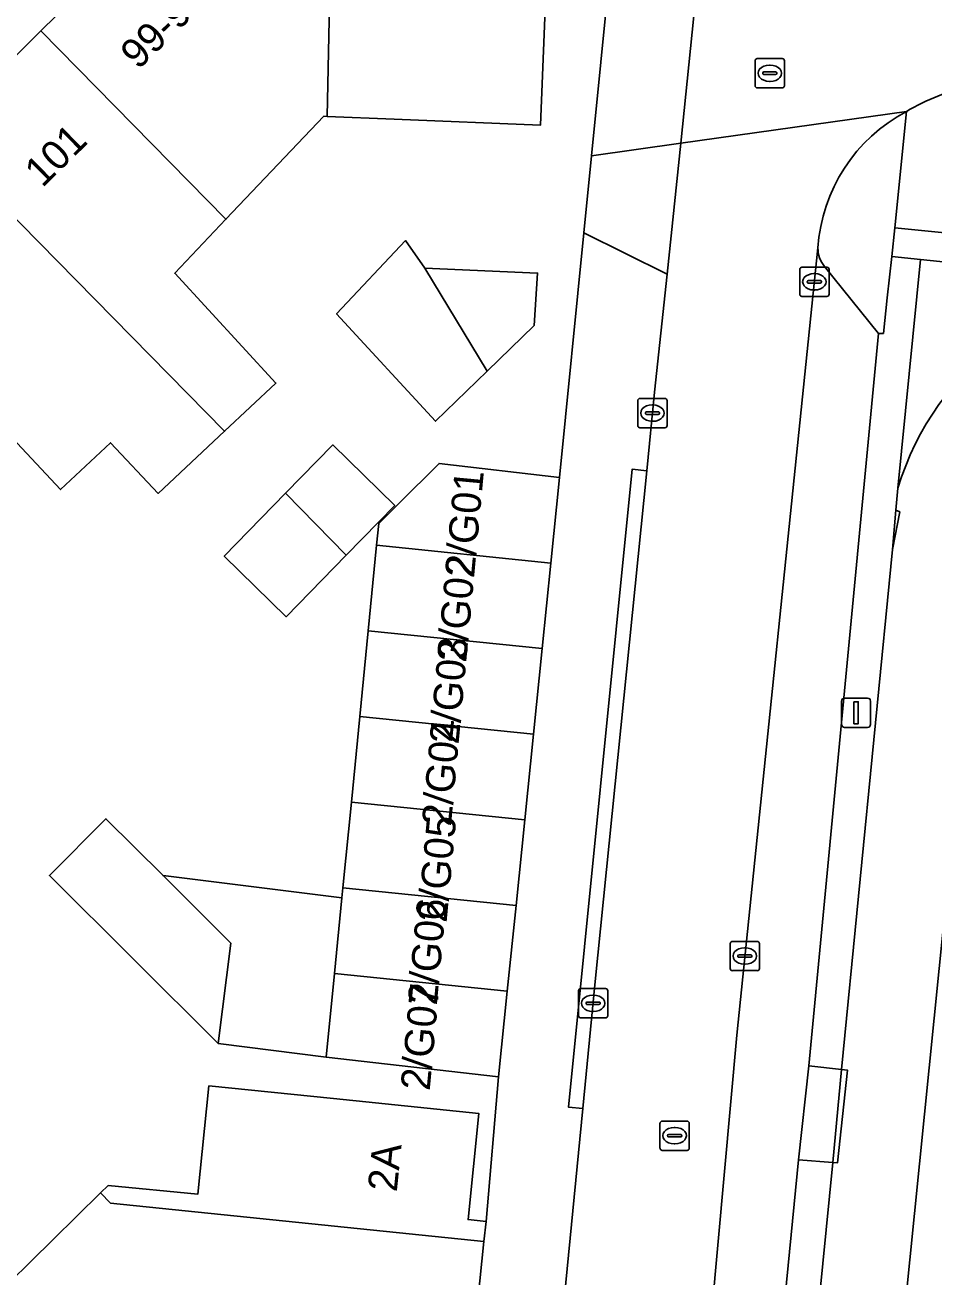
# Model space of a CAD drawing. Extents: x 160856 to 161310, y 384024 to 384878.
# Drawn here: x 161100.91 to 161131.97, y 384640.66 to 384683.44 of the extents above; entities that cross this region are included whole.
import ezdxf

# ---------------------------------------------------------------- set-up
doc = ezdxf.new("R2010")
doc.units = 0
for name, color, linetype in [('IMGEO_Erf', 7, 'Continuous'), ('IMGEO_Groenvoorziening', 7, 'Continuous'), ('IMGEO_Haag', 7, 'Continuous'), ('IMGEO_Hek', 7, 'Continuous'), ('IMGEO_Kolk', 7, 'Continuous'), ('IMGEO_Lichtmast', 7, 'Continuous'), ('IMGEO_Pand', 7, 'Continuous'), ('IMGEO_Pand_nummerreeks', 7, 'Continuous'), ('IMGEO_Parkeervlak_open', 7, 'Continuous'), ('IMGEO_Rijbaan_lokaal_open', 7, 'Continuous'), ('IMGEO_Rioolput', 7, 'Continuous'), ('IMGEO_Voetpad_gesloten', 7, 'Continuous'), ('IMGEO_Voetpad_open', 7, 'Continuous')]:
    doc.layers.add(name, color=color, linetype=linetype)

msp = doc.modelspace()

# ---------------------------------------------------------------- linework, layer by layer
at = {"layer": 'IMGEO_Erf'}
for points in [[(161099.614, 384639.723), (161101.873, 384641.942), (161103.487, 384643.528), (161103.745, 384643.781), (161106.81, 384643.484), (161107.19, 384647.189), (161111.448, 384646.753), (161116.421, 384646.243), (161116.049, 384642.621), (161116.664, 384642.558), (161117.092, 384647.502), (161111.201, 384648.174), (161107.504, 384648.641), (161101.743, 384654.382), (161103.673, 384656.318), (161105.626, 384654.372), (161111.737, 384653.613), (161111.771, 384653.956), (161112.06, 384656.882), (161112.348, 384659.808), (161112.637, 384662.735), (161112.925, 384665.661), (161112.999, 384666.411), (161113.226, 384666.634), (161113.674, 384667.074), (161115.058, 384668.457), (161119.178, 384667.98), (161120.008, 384676.344), (161120.269, 384678.968), (161121.235, 384688.699)], [(161118.882, 384688.805), (161118.519, 384680.014), (161113.524, 384680.221), (161111.238, 384680.315), (161111.12, 384680.32), (161107.775, 384676.801), (161106.023, 384674.959), (161109.481, 384671.203), (161107.726, 384669.559), (161105.456, 384667.432), (161103.83, 384669.167), (161102.12, 384667.565), (161100.137, 384669.681)]]:
    msp.add_lwpolyline(points, dxfattribs=at)
for points in [[(161111.554, 384673.571), (161113.905, 384676.071), (161114.573, 384675.131), (161118.422, 384674.964), (161118.306, 384673.177), (161116.702, 384671.616), (161114.936, 384669.898)], [(161107.714, 384665.289), (161109.812, 384667.438), (161111.425, 384669.092), (161113.545, 384667.023), (161111.888, 384665.326), (161109.834, 384663.22)]]:
    msp.add_lwpolyline(points, close=True, dxfattribs=at)
at = {"layer": 'IMGEO_Groenvoorziening'}
for points in [[(161140.235, 384674.533), (161131.507, 384675.427), (161130.738, 384667.615)], [(161133.486, 384664.435), (161130.975, 384639.545), (161130.81, 384637.903), (161130.359, 384633.395)]]:
    msp.add_lwpolyline(points, dxfattribs=at)
msp.add_arc((161140.055, 384664.802), 9.732, 88.9409, 163.2013, dxfattribs=at)
at = {"layer": 'IMGEO_Haag'}
msp.add_lwpolyline([(161140.235, 384674.533), (161131.507, 384675.427), (161130.738, 384667.615)], dxfattribs=at)
msp.add_arc((161140.055, 384664.802), 9.732, 88.9409, 163.2013, dxfattribs=at)
at = {"layer": 'IMGEO_Hek'}
for points in [[(161140.235, 384674.533), (161131.507, 384675.427), (161130.738, 384667.615)], [(161130.738, 384667.615), (161130.664, 384666.861), (161130.806, 384666.807)], [(161130.806, 384666.807), (161130.559, 384665.519)], [(161128.81, 384647.744), (161130.559, 384665.519)], [(161128.516, 384644.573), (161128.679, 384644.561), (161129.017, 384647.723), (161128.81, 384647.744)], [(161127.369, 384632.954), (161128.516, 384644.573)]]:
    msp.add_lwpolyline(points, dxfattribs=at)
at = {"layer": 'IMGEO_Kolk'}
for p, q in [((161127.383, 384674.239), (161127.383, 384675.091)), ((161127.458, 384675.165), (161128.31, 384675.165)), ((161128.384, 384675.091), (161128.384, 384674.239)), ((161127.642, 384674.659), (161127.642, 384674.671)), ((161128.08, 384674.622), (161127.682, 384674.622)), ((161127.685, 384674.708), (161128.083, 384674.708)), ((161127.871, 384674.945), (161127.896, 384674.945)), ((161128.126, 384674.671), (161128.126, 384674.659)), ((161128.31, 384674.165), (161127.458, 384674.165)), ((161127.894, 384674.385), (161127.869, 384674.385)), ((161121.924, 384670.678), (161122.776, 384670.678)), ((161121.849, 384669.752), (161121.849, 384670.604)), ((161122.337, 384670.458), (161122.362, 384670.458)), ((161122.85, 384670.604), (161122.85, 384669.752)), ((161122.108, 384670.172), (161122.108, 384670.184)), ((161122.546, 384670.135), (161122.148, 384670.135)), ((161122.151, 384670.221), (161122.549, 384670.221)), ((161122.36, 384669.898), (161122.335, 384669.898)), ((161122.592, 384670.184), (161122.592, 384670.172)), ((161122.776, 384669.678), (161121.924, 384669.678)), ((161125.006, 384651.199), (161125.006, 384652.051)), ((161125.081, 384652.125), (161125.933, 384652.125)), ((161125.494, 384651.905), (161125.519, 384651.905)), ((161126.007, 384652.051), (161126.007, 384651.199)), ((161125.265, 384651.619), (161125.265, 384651.631)), ((161125.703, 384651.582), (161125.305, 384651.582)), ((161125.308, 384651.668), (161125.706, 384651.668)), ((161125.749, 384651.631), (161125.749, 384651.619)), ((161125.933, 384651.125), (161125.081, 384651.125)), ((161125.517, 384651.345), (161125.492, 384651.345)), ((161119.822, 384649.584), (161119.822, 384650.436)), ((161119.897, 384650.51), (161120.749, 384650.51)), ((161120.31, 384650.29), (161120.335, 384650.29)), ((161120.823, 384650.436), (161120.823, 384649.584)), ((161120.081, 384650.004), (161120.081, 384650.016)), ((161120.519, 384649.967), (161120.121, 384649.967)), ((161120.124, 384650.053), (161120.522, 384650.053)), ((161120.333, 384649.73), (161120.308, 384649.73)), ((161120.565, 384650.016), (161120.565, 384650.004)), ((161120.749, 384649.51), (161119.897, 384649.51))]:
    msp.add_line(p, q, dxfattribs=at)
for points in [[(161127.383, 384674.239), (161127.383, 384675.091)], [(161127.458, 384675.165), (161128.31, 384675.165)], [(161128.384, 384675.091), (161128.384, 384674.239)], [(161128.31, 384674.165), (161127.458, 384674.165)], [(161121.924, 384670.678), (161122.776, 384670.678)], [(161121.849, 384669.752), (161121.849, 384670.604)], [(161122.85, 384670.604), (161122.85, 384669.752)], [(161122.776, 384669.678), (161121.924, 384669.678)], [(161125.006, 384651.199), (161125.006, 384652.051)], [(161125.081, 384652.125), (161125.933, 384652.125)], [(161126.007, 384652.051), (161126.007, 384651.199)], [(161125.933, 384651.125), (161125.081, 384651.125)], [(161119.822, 384649.584), (161119.822, 384650.436)], [(161119.897, 384650.51), (161120.749, 384650.51)], [(161120.823, 384650.436), (161120.823, 384649.584)], [(161120.749, 384649.51), (161119.897, 384649.51)]]:
    msp.add_lwpolyline(points, dxfattribs=at)
for centre, radius, start, end in [((161127.46, 384675.089), 0.0765, 91.552, 178.448), ((161127.46, 384675.089), 0.0765, 91.552, 178.448), ((161128.308, 384675.089), 0.0765, 1.552, 88.448), ((161128.308, 384675.089), 0.0765, 1.552, 88.448), ((161127.682, 384674.668), 0.0403, 85.8775, 175.7526), ((161127.679, 384674.658), 0.0366, 178.938, 274.7102), ((161128.083, 384674.665), 0.043, 264.8664, 352.4533), ((161128.087, 384674.67), 0.0386, 1.7309, 96.639), ((161127.46, 384674.241), 0.0765, 181.552, 268.448), ((161127.46, 384674.241), 0.0765, 181.552, 268.448), ((161128.308, 384674.241), 0.0765, 271.552, 358.448), ((161128.308, 384674.241), 0.0765, 271.552, 358.448), ((161121.926, 384670.602), 0.0765, 91.552, 178.448), ((161121.926, 384670.602), 0.0765, 91.552, 178.448), ((161122.774, 384670.602), 0.0765, 1.552, 88.448), ((161122.774, 384670.602), 0.0765, 1.552, 88.448), ((161122.148, 384670.181), 0.0403, 85.8775, 175.7526), ((161122.145, 384670.171), 0.0366, 178.938, 274.7102), ((161122.549, 384670.178), 0.043, 264.8664, 352.4533), ((161122.553, 384670.183), 0.0386, 1.7309, 96.639), ((161121.926, 384669.754), 0.0765, 181.552, 268.448), ((161121.926, 384669.754), 0.0765, 181.552, 268.448), ((161122.774, 384669.754), 0.0765, 271.552, 358.448), ((161122.774, 384669.754), 0.0765, 271.552, 358.448), ((161125.083, 384652.049), 0.0765, 91.552, 178.448), ((161125.083, 384652.049), 0.0765, 91.552, 178.448), ((161125.931, 384652.049), 0.0765, 1.552, 88.448), ((161125.931, 384652.049), 0.0765, 1.552, 88.448), ((161125.305, 384651.628), 0.0403, 85.8775, 175.7526), ((161125.302, 384651.618), 0.0366, 178.938, 274.7102), ((161125.706, 384651.625), 0.043, 264.8664, 352.4533), ((161125.71, 384651.63), 0.0386, 1.7309, 96.639), ((161125.083, 384651.201), 0.0765, 181.552, 268.448), ((161125.083, 384651.201), 0.0765, 181.552, 268.448), ((161125.931, 384651.201), 0.0765, 271.552, 358.448), ((161125.931, 384651.201), 0.0765, 271.552, 358.448), ((161119.899, 384650.434), 0.0765, 91.552, 178.448), ((161119.899, 384650.434), 0.0765, 91.552, 178.448), ((161120.747, 384650.434), 0.0765, 1.552, 88.448), ((161120.747, 384650.434), 0.0765, 1.552, 88.448), ((161120.121, 384650.013), 0.0403, 85.8775, 175.7526), ((161120.118, 384650.003), 0.0366, 178.938, 274.7102), ((161120.522, 384650.01), 0.043, 264.8664, 352.4533), ((161120.526, 384650.015), 0.0386, 1.7309, 96.639), ((161119.899, 384649.586), 0.0765, 181.552, 268.448), ((161119.899, 384649.586), 0.0765, 181.552, 268.448), ((161120.747, 384649.586), 0.0765, 271.552, 358.448), ((161120.747, 384649.586), 0.0765, 271.552, 358.448)]:
    msp.add_arc(centre, radius, start, end, dxfattribs=at)
for centre, major_axis, ratio, start_param, end_param in [((161127.87, 384674.665), (-0.387, 0.002), 0.722429, 4.712389, 7.853982), ((161127.895, 384674.665), (-0.39, 0.002), 0.717154, 1.570796, 4.712389), ((161122.336, 384670.178), (-0.387, 0.002), 0.722429, 4.712389, 7.853982), ((161122.361, 384670.178), (-0.39, 0.002), 0.717154, 1.570796, 4.712389), ((161125.493, 384651.625), (-0.387, 0.002), 0.722429, 4.712389, 7.853982), ((161125.518, 384651.625), (-0.39, 0.002), 0.717154, 1.570796, 4.712389), ((161120.309, 384650.01), (-0.387, 0.002), 0.722429, 4.712389, 7.853982), ((161120.334, 384650.01), (-0.39, 0.002), 0.717154, 1.570796, 4.712389)]:
    msp.add_ellipse(centre, major_axis=major_axis, ratio=ratio, start_param=start_param, end_param=end_param, dxfattribs=at)
at = {"layer": 'IMGEO_Lichtmast'}
for p, q in [((161128.914, 384660.438), (161129.704, 384660.438)), ((161129.704, 384660.438), (161128.914, 384660.438)), ((161128.814, 384659.538), (161128.814, 384660.338)), ((161128.814, 384660.338), (161128.814, 384659.538)), ((161129.804, 384660.338), (161129.804, 384659.538)), ((161129.804, 384659.538), (161129.804, 384660.338)), ((161129.704, 384659.438), (161128.914, 384659.438)), ((161128.914, 384659.438), (161129.704, 384659.438))]:
    msp.add_line(p, q, dxfattribs=at)
msp.add_lwpolyline([(161129.234, 384660.313), (161129.384, 384660.313), (161129.384, 384659.563), (161129.234, 384659.563), (161129.234, 384660.313)], dxfattribs=at)
for centre, start, end in [((161128.914, 384660.338), 90, 180), ((161128.914, 384660.338), 90, 180), ((161129.704, 384660.338), 0, 90), ((161129.704, 384660.338), 360, 90), ((161128.914, 384659.538), 180, 270), ((161128.914, 384659.538), 180, 270), ((161129.704, 384659.538), 270, 0), ((161129.704, 384659.538), 270, 0)]:
    msp.add_arc(centre, 0.1, start, end, dxfattribs=at)
at = {"layer": 'IMGEO_Pand'}
for points in [[(161101.449, 384683.236), (161107.775, 384676.801), (161111.12, 384680.32), (161111.238, 384680.315), (161111.412, 384689.129), (161107.617, 384689.293)], [(161111.412, 384689.129), (161111.238, 384680.315), (161113.524, 384680.221), (161118.519, 384680.014), (161118.882, 384688.805)], [(161101.449, 384683.236), (161099.704, 384681.523), (161099.696, 384680.686), (161098.216, 384679.233), (161107.726, 384669.559), (161109.481, 384671.203), (161106.023, 384674.959), (161107.775, 384676.801)], [(161098.216, 384679.233), (161096.345, 384677.396), (161095.5, 384677.404), (161093.732, 384675.668), (161097.234, 384672.099), (161099.868, 384669.416), (161100.137, 384669.681), (161102.12, 384667.565), (161103.83, 384669.167), (161105.456, 384667.432), (161107.726, 384669.559)], [(161114.573, 384675.131), (161113.905, 384676.071), (161111.554, 384673.571), (161114.936, 384669.898), (161116.702, 384671.616)], [(161118.422, 384674.964), (161114.573, 384675.131), (161116.702, 384671.616), (161118.306, 384673.177)], [(161109.812, 384667.438), (161111.888, 384665.326), (161113.545, 384667.023), (161111.425, 384669.092)], [(161118.88, 384665.055), (161119.178, 384667.98), (161115.058, 384668.457), (161113.674, 384667.074), (161113.226, 384666.634), (161112.999, 384666.411), (161112.925, 384665.661)], [(161111.888, 384665.326), (161109.812, 384667.438), (161107.714, 384665.289), (161109.834, 384663.22)], [(161112.637, 384662.735), (161118.582, 384662.129), (161118.88, 384665.055), (161112.925, 384665.661)], [(161112.637, 384662.735), (161112.348, 384659.808), (161118.284, 384659.204), (161118.582, 384662.129)], [(161112.06, 384656.882), (161117.986, 384656.278), (161118.284, 384659.204), (161112.348, 384659.808)], [(161117.688, 384653.353), (161117.986, 384656.278), (161112.06, 384656.882), (161111.771, 384653.956)], [(161105.626, 384654.372), (161103.673, 384656.318), (161101.743, 384654.382), (161107.504, 384648.641), (161107.937, 384652.069)], [(161111.737, 384653.613), (161105.626, 384654.372), (161107.937, 384652.069), (161107.504, 384648.641), (161111.201, 384648.174), (161111.482, 384651.029)], [(161117.688, 384653.353), (161111.771, 384653.956), (161111.737, 384653.613), (161111.482, 384651.029), (161117.39, 384650.427)], [(161111.482, 384651.029), (161111.201, 384648.174), (161117.092, 384647.502), (161117.39, 384650.427)], [(161116.593, 384641.867), (161116.664, 384642.558), (161116.049, 384642.621), (161116.421, 384646.243), (161111.448, 384646.753), (161107.19, 384647.189), (161106.81, 384643.484), (161103.745, 384643.781), (161103.487, 384643.528), (161103.83, 384643.176)], [(161116.593, 384641.867), (161103.83, 384643.176), (161103.487, 384643.528), (161101.873, 384641.942), (161099.614, 384639.723), (161099.122, 384639.241), (161103.042, 384635.508), (161115.812, 384634.245)]]:
    msp.add_lwpolyline(points, close=True, dxfattribs=at)
at = {"layer": 'IMGEO_Parkeervlak_open'}
for points in [[(161116.568, 384612.776), (161116.766, 384614.158), (161118.517, 384631.497), (161119.973, 384646.411), (161119.476, 384646.463), (161121.656, 384668.26), (161122.153, 384668.208), (161122.423, 384670.894), (161122.849, 384674.923), (161120.008, 384676.344), (161119.178, 384667.98), (161118.88, 384665.055), (161118.582, 384662.129), (161118.284, 384659.204), (161117.986, 384656.278), (161117.688, 384653.353), (161117.39, 384650.427), (161117.092, 384647.502), (161116.664, 384642.558), (161116.593, 384641.867), (161115.812, 384634.245), (161114.502, 384621.465), (161113.875, 384615.344), (161112.379, 384606.904)], [(161123.045, 384621.254), (161124.649, 384622.382), (161125.238, 384622.874), (161125.308, 384623.924), (161127.346, 384644.666), (161127.694, 384647.874), (161130.08, 384672.895), (161128.235, 384675.184), (161128.182, 384675.252), (161128.136, 384675.325), (161128.096, 384675.402), (161128.063, 384675.481), (161128.037, 384675.564), (161128.019, 384675.649), (161128.008, 384675.734), (161128.005, 384675.821), (161125.239, 384648.923), (161122.667, 384620.591)]]:
    msp.add_lwpolyline(points, dxfattribs=at)
at = {"layer": 'IMGEO_Rijbaan_lokaal_open'}
for points in [[(161124.153, 384687.559), (161123.323, 384679.407), (161131.032, 384680.485)], [(161131.032, 384680.485), (161123.323, 384679.407), (161122.849, 384674.923), (161122.423, 384670.894), (161122.153, 384668.208), (161120.386, 384650.646), (161119.973, 384646.411), (161118.517, 384631.497), (161116.766, 384614.158), (161116.568, 384612.776), (161115.873, 384609.439), (161114.883, 384606.177), (161113.605, 384603.016), (161112.129, 384599.985), (161111.529, 384598.935), (161096.821, 384572.592), (161089.873, 384560.302), (161086.931, 384555.099)], [(161119.849, 384597.258), (161120.522, 384601.554), (161122.667, 384620.591), (161125.239, 384648.923), (161128.005, 384675.821)]]:
    msp.add_lwpolyline(points, dxfattribs=at)
for centre, radius, start, end in [((161134.532, 384674.707), 6.756, 101.0076, 121.2028), ((161133.668, 384675.46), 5.674, 117.6798, 176.3519)]:
    msp.add_arc(centre, radius, start, end, dxfattribs=at)
at = {"layer": 'IMGEO_Rioolput'}
for p, q in [((161125.934, 384682.292), (161126.786, 384682.292)), ((161125.859, 384681.366), (161125.859, 384682.218)), ((161126.161, 384681.835), (161126.559, 384681.835)), ((161126.347, 384682.072), (161126.372, 384682.072)), ((161126.86, 384682.218), (161126.86, 384681.366)), ((161126.118, 384681.786), (161126.118, 384681.798)), ((161126.556, 384681.749), (161126.158, 384681.749)), ((161126.37, 384681.512), (161126.345, 384681.512)), ((161126.602, 384681.798), (161126.602, 384681.786)), ((161126.786, 384681.292), (161125.934, 384681.292)), ((161122.608, 384645.059), (161122.608, 384645.911)), ((161122.683, 384645.985), (161123.535, 384645.985)), ((161123.609, 384645.911), (161123.609, 384645.059)), ((161122.867, 384645.479), (161122.867, 384645.491)), ((161123.305, 384645.442), (161122.907, 384645.442)), ((161122.91, 384645.528), (161123.308, 384645.528)), ((161123.096, 384645.765), (161123.121, 384645.765)), ((161123.351, 384645.491), (161123.351, 384645.479)), ((161123.119, 384645.205), (161123.094, 384645.205)), ((161123.535, 384644.985), (161122.683, 384644.985))]:
    msp.add_line(p, q, dxfattribs=at)
for points in [[(161125.934, 384682.292), (161126.786, 384682.292)], [(161125.859, 384681.366), (161125.859, 384682.218)], [(161126.86, 384682.218), (161126.86, 384681.366)], [(161126.786, 384681.292), (161125.934, 384681.292)], [(161122.608, 384645.059), (161122.608, 384645.911)], [(161122.683, 384645.985), (161123.535, 384645.985)], [(161123.609, 384645.911), (161123.609, 384645.059)], [(161123.535, 384644.985), (161122.683, 384644.985)]]:
    msp.add_lwpolyline(points, dxfattribs=at)
for centre, radius, start, end in [((161125.936, 384682.216), 0.0765, 91.552, 178.448), ((161125.936, 384682.216), 0.0765, 91.552, 178.448), ((161126.784, 384682.216), 0.0765, 1.552, 88.448), ((161126.784, 384682.216), 0.0765, 1.552, 88.448), ((161126.158, 384681.795), 0.0403, 85.8775, 175.7526), ((161126.563, 384681.797), 0.0386, 1.7309, 96.639), ((161126.155, 384681.785), 0.0366, 178.938, 274.7102), ((161126.559, 384681.792), 0.043, 264.8664, 352.4533), ((161125.936, 384681.368), 0.0765, 181.552, 268.448), ((161125.936, 384681.368), 0.0765, 181.552, 268.448), ((161126.784, 384681.368), 0.0765, 271.552, 358.448), ((161126.784, 384681.368), 0.0765, 271.552, 358.448), ((161122.685, 384645.909), 0.0765, 91.552, 178.448), ((161122.685, 384645.909), 0.0765, 91.552, 178.448), ((161123.533, 384645.909), 0.0765, 1.552, 88.448), ((161123.533, 384645.909), 0.0765, 1.552, 88.448), ((161122.907, 384645.488), 0.0403, 85.8775, 175.7526), ((161122.904, 384645.478), 0.0366, 178.938, 274.7102), ((161123.308, 384645.485), 0.043, 264.8664, 352.4533), ((161123.312, 384645.49), 0.0386, 1.7309, 96.639), ((161122.685, 384645.061), 0.0765, 181.552, 268.448), ((161122.685, 384645.061), 0.0765, 181.552, 268.448), ((161123.533, 384645.061), 0.0765, 271.552, 358.448), ((161123.533, 384645.061), 0.0765, 271.552, 358.448)]:
    msp.add_arc(centre, radius, start, end, dxfattribs=at)
for centre, major_axis, ratio, start_param, end_param in [((161126.346, 384681.792), (-0.387, 0.002), 0.722429, 4.712389, 7.853982), ((161126.371, 384681.792), (-0.39, 0.002), 0.717154, 1.570796, 4.712389), ((161123.095, 384645.485), (-0.387, 0.002), 0.722429, 4.712389, 7.853982), ((161123.12, 384645.485), (-0.39, 0.002), 0.717154, 1.570796, 4.712389)]:
    msp.add_ellipse(centre, major_axis=major_axis, ratio=ratio, start_param=start_param, end_param=end_param, dxfattribs=at)
at = {"layer": 'IMGEO_Voetpad_gesloten'}
for points in [[(161130.738, 384667.615), (161130.664, 384666.861), (161130.559, 384665.519), (161128.81, 384647.744), (161128.516, 384644.573), (161127.369, 384632.954), (161127.451, 384631.797), (161127.254, 384631.835), (161127.186, 384631.139)], [(161130.359, 384633.395), (161130.81, 384637.903), (161130.975, 384639.545), (161133.486, 384664.435)]]:
    msp.add_lwpolyline(points, dxfattribs=at)
msp.add_arc((161140.055, 384664.802), 9.732, 88.9409, 163.2013, dxfattribs=at)
at = {"layer": 'IMGEO_Voetpad_open'}
for points in [[(161121.652, 384692.986), (161121.235, 384688.699), (161120.269, 384678.968), (161123.323, 384679.407), (161124.153, 384687.559)], [(161083.032, 384665.256), (161083.9, 384666.108), (161084.662, 384666.101), (161085.106, 384666.524), (161085.849, 384667.195), (161086.127, 384667.473), (161086.135, 384668.272), (161086.996, 384669.119), (161087.903, 384669.11), (161089.442, 384670.621), (161089.036, 384671.035), (161089.176, 384671.172), (161092.854, 384674.784), (161093.732, 384675.668), (161095.5, 384677.404), (161096.345, 384677.396), (161098.216, 384679.233), (161099.696, 384680.686), (161099.704, 384681.523), (161101.449, 384683.236), (161107.617, 384689.293)], [(161130.635, 384676.509), (161131.032, 384680.485)], [(161131.032, 384680.485), (161130.635, 384676.509), (161167.096, 384672.86), (161167.124, 384673.139), (161170.311, 384672.817), (161170.274, 384672.515), (161189.999, 384670.565), (161193.641, 384670.215)], [(161128.005, 384675.821), (161128.008, 384675.734), (161128.019, 384675.649), (161128.037, 384675.564), (161128.063, 384675.481), (161128.096, 384675.402), (161128.136, 384675.325), (161128.182, 384675.252), (161128.235, 384675.184), (161130.08, 384672.895), (161130.241, 384672.9), (161130.372, 384674.113), (161130.528, 384675.534), (161130.635, 384676.509)]]:
    msp.add_lwpolyline(points, dxfattribs=at)
for points in [[(161120.008, 384676.344), (161122.849, 384674.923), (161123.323, 384679.407), (161120.269, 384678.968)], [(161130.635, 384676.509), (161130.528, 384675.534), (161131.507, 384675.427), (161140.235, 384674.533), (161166.985, 384671.792), (161167.096, 384672.86)], [(161130.559, 384665.519), (161130.664, 384666.861), (161130.738, 384667.615), (161131.507, 384675.427), (161130.528, 384675.534), (161130.372, 384674.113), (161130.241, 384672.9), (161130.08, 384672.895), (161127.694, 384647.874), (161128.81, 384647.744)], [(161119.973, 384646.411), (161120.386, 384650.646), (161122.153, 384668.208), (161121.656, 384668.26), (161119.476, 384646.463)], [(161128.81, 384647.744), (161127.694, 384647.874), (161127.346, 384644.666), (161128.516, 384644.573)], [(161126.468, 384623.818), (161127.186, 384631.139), (161127.254, 384631.835), (161127.451, 384631.797), (161127.369, 384632.954), (161128.516, 384644.573), (161127.346, 384644.666), (161125.308, 384623.924)]]:
    msp.add_lwpolyline(points, close=True, dxfattribs=at)
for centre, radius, start, end in [((161134.532, 384674.707), 6.756, 101.0076, 121.2028), ((161133.668, 384675.46), 5.674, 117.6798, 176.3519)]:
    msp.add_arc(centre, radius, start, end, dxfattribs=at)

# ---------------------------------------------------------------- texts
at = {"layer": 'IMGEO_Pand_nummerreeks'}
for s, rotation, p in [('99-99B', 44.4981, (161104.775, 384681.885)), ('101', 44.473, (161101.5, 384677.861)), ('2/G01', 84.6904, (161116.253, 384664.554)), ('2/G02', 84.6904, (161115.982, 384661.635)), ('2/G03', 84.6904, (161115.722, 384658.84)), ('2/G04', 84.6904, (161115.462, 384656.038)), ('2/G05', 84.6904, (161115.313, 384652.747)), ('2/G06', 84.6889, (161114.979, 384649.921)), ('2/G07', 84.6904, (161114.736, 384647.004)), ('2A', 84.136, (161113.611, 384643.544))]:
    msp.add_text(s, height=1, rotation=rotation, dxfattribs=at).set_placement(p)

doc.saveas('drawing.dxf')
